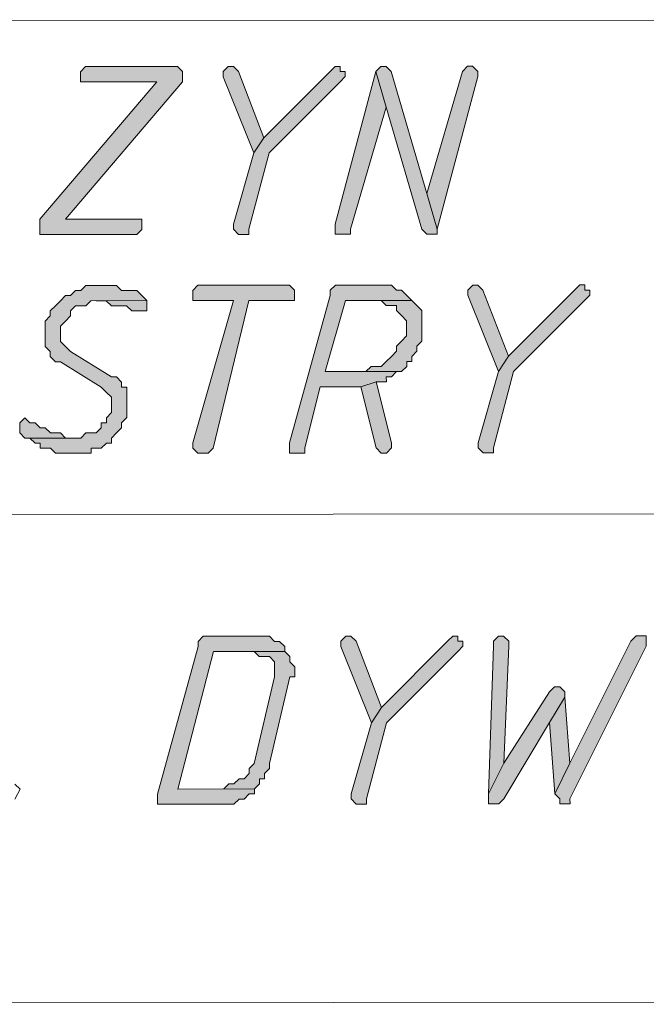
# Model space of a CAD drawing. Header units: inches. Extents: x -5850 to 5646, y 8947 to 13007.
# Tile 397 of 548: x -1191 to -1139, y 10324 to 10406. Entities that reach past the tile are written whole.
import ezdxf

# ---------------------------------------------------------------- set-up
doc = ezdxf.new("R2010")
doc.units = ezdxf.units.IN
doc.header["$MEASUREMENT"] = 0
for name, color, linetype in [('at_Entity', 7, 'Continuous'), ('at_Rect', 7, 'Continuous'), ('at_Solid', 7, 'Continuous')]:
    doc.layers.add(name, color=color, linetype=linetype)

msp = doc.modelspace()

# ---------------------------------------------------------------- hatches: boundary and pattern name
at = {"layer": 'at_Solid', "lineweight": 20}
for points in [[(-1177.916, 10401.913), (-1185.099, 10401.907), (-1185.522, 10401.483), (-1185.521, 10400.635), (-1179.181, 10400.641), (-1188.891, 10389.228), (-1188.889, 10387.962), (-1180.865, 10387.97), (-1180.441, 10388.394), (-1180.442, 10389.236), (-1186.777, 10389.23), (-1177.073, 10400.643), (-1177.074, 10401.49), (-1177.492, 10401.914)], [(-1173.271, 10401.917), (-1173.695, 10401.493), (-1173.694, 10401.069), (-1171.151, 10394.737), (-1170.31, 10396.003), (-1172.423, 10401.494), (-1172.847, 10401.918)], [(-1164.399, 10401.925), (-1164.822, 10401.501), (-1170.31, 10396.003), (-1171.151, 10394.737), (-1172.836, 10388.824), (-1172.835, 10388.4), (-1172.411, 10387.977), (-1171.569, 10387.978), (-1171.569, 10388.402), (-1169.885, 10394.738), (-1163.98, 10400.654), (-1163.556, 10401.078), (-1163.557, 10401.502), (-1163.98, 10401.502), (-1163.981, 10401.926)], [(-1161.019, 10401.504), (-1164.387, 10388.832), (-1164.387, 10387.984), (-1163.121, 10387.985), (-1163.121, 10388.409), (-1160.175, 10398.55)], [(-1160.602, 10401.929), (-1161.019, 10401.504), (-1160.175, 10398.55), (-1157.205, 10388.414), (-1156.786, 10387.991), (-1155.938, 10387.992), (-1155.939, 10388.416), (-1156.789, 10391.37), (-1159.754, 10401.506), (-1160.178, 10401.929)], [(-1153.419, 10401.935), (-1153.843, 10401.511), (-1156.789, 10391.37), (-1155.939, 10388.416), (-1152.571, 10401.088), (-1152.571, 10401.512), (-1152.995, 10401.935)], [(-1183.817, 10383.746), (-1185.083, 10383.744), (-1185.506, 10383.32), (-1185.93, 10383.32), (-1186.348, 10382.896), (-1186.771, 10382.895), (-1187.195, 10382.471), (-1187.613, 10382.047), (-1188.036, 10381.628), (-1188.036, 10381.204), (-1188.459, 10380.78), (-1188.458, 10379.514), (-1188.457, 10378.672), (-1188.033, 10378.249), (-1188.033, 10377.825), (-1187.609, 10377.402), (-1187.19, 10377.402), (-1183.809, 10375.297), (-1183.385, 10374.874), (-1182.961, 10374.45), (-1182.96, 10373.185), (-1183.383, 10372.76), (-1183.383, 10372.337), (-1183.806, 10372.336), (-1183.806, 10371.912), (-1184.224, 10371.494), (-1185.072, 10371.493), (-1185.495, 10371.069), (-1190.14, 10371.065), (-1189.716, 10371.065), (-1189.292, 10370.647), (-1188.874, 10370.648), (-1188.874, 10370.224), (-1188.026, 10370.225), (-1187.602, 10369.801), (-1184.646, 10369.804), (-1184.647, 10370.228), (-1183.805, 10370.228), (-1183.381, 10370.652), (-1182.957, 10370.653), (-1182.958, 10371.071), (-1182.534, 10371.495), (-1182.116, 10371.914), (-1182.117, 10372.338), (-1181.693, 10372.762), (-1181.696, 10375.299), (-1182.119, 10375.299), (-1182.12, 10375.717), (-1182.538, 10376.14), (-1182.962, 10376.14), (-1186.343, 10378.25), (-1186.768, 10378.674), (-1187.192, 10379.092), (-1187.193, 10380.363), (-1186.77, 10380.782), (-1186.346, 10381.206), (-1186.346, 10381.63), (-1185.929, 10382.048), (-1185.081, 10382.049), (-1184.658, 10382.473), (-1180.012, 10382.477), (-1180.437, 10382.901), (-1180.861, 10383.324), (-1182.127, 10383.323), (-1182.545, 10383.747), (-1183.393, 10383.746)], [(-1168.61, 10383.759), (-1175.792, 10383.753), (-1176.21, 10383.328), (-1176.209, 10382.481), (-1172.83, 10382.484), (-1176.199, 10370.659), (-1176.198, 10370.235), (-1175.78, 10369.812), (-1174.932, 10369.812), (-1174.509, 10370.237), (-1171.564, 10382.485), (-1167.761, 10382.488), (-1167.762, 10383.336), (-1168.186, 10383.759)], [(-1160.585, 10383.766), (-1164.383, 10383.763), (-1164.806, 10383.339), (-1164.806, 10382.915), (-1168.174, 10370.666), (-1168.174, 10369.818), (-1166.908, 10369.82), (-1166.908, 10370.243), (-1165.647, 10375.313), (-1162.262, 10375.316), (-1160.996, 10375.736), (-1160.154, 10375.737), (-1160.155, 10376.16), (-1159.731, 10376.161), (-1159.307, 10376.585), (-1158.889, 10376.585), (-1165.224, 10376.58), (-1163.54, 10382.492), (-1158.047, 10382.497), (-1158.471, 10382.921), (-1158.895, 10383.344), (-1159.314, 10383.344), (-1159.738, 10383.767), (-1160.161, 10383.767)], [(-1152.979, 10383.773), (-1153.403, 10383.349), (-1153.402, 10382.925), (-1150.859, 10376.593), (-1150.018, 10377.859), (-1152.137, 10383.35), (-1152.555, 10383.773)], [(-1144.107, 10383.781), (-1144.53, 10383.357), (-1150.018, 10377.859), (-1150.859, 10376.593), (-1152.544, 10370.68), (-1152.543, 10370.256), (-1152.125, 10369.833), (-1151.277, 10369.834), (-1151.277, 10370.257), (-1149.593, 10376.594), (-1143.688, 10382.51), (-1143.264, 10382.934), (-1143.265, 10383.358), (-1143.688, 10383.358), (-1143.689, 10383.781)], [(-1180.012, 10382.477), (-1184.234, 10382.474), (-1183.392, 10382.474), (-1182.968, 10382.051), (-1181.702, 10382.052), (-1181.278, 10381.634), (-1180.012, 10381.635), (-1180.012, 10382.054)], [(-1158.047, 10382.497), (-1160.584, 10382.495), (-1160.16, 10382.071), (-1159.312, 10382.072), (-1159.312, 10381.654), (-1158.893, 10381.23), (-1158.469, 10380.807), (-1158.468, 10379.541), (-1158.891, 10379.117), (-1159.309, 10378.698), (-1159.309, 10378.275), (-1159.732, 10377.85), (-1160.156, 10377.426), (-1160.579, 10377.002), (-1161.421, 10377.001), (-1161.845, 10376.583), (-1165.224, 10376.58), (-1158.889, 10376.585), (-1158.466, 10377.004), (-1158.466, 10377.428), (-1158.042, 10377.428), (-1158.043, 10377.852), (-1157.619, 10378.276), (-1157.62, 10378.7), (-1157.196, 10379.119), (-1157.197, 10380.39), (-1157.199, 10381.656), (-1157.623, 10382.074)], [(-1160.996, 10375.736), (-1162.262, 10375.316), (-1160.991, 10370.249), (-1160.573, 10369.825), (-1160.149, 10369.826), (-1159.726, 10370.25), (-1159.726, 10370.674)], [(-1190.142, 10372.754), (-1190.565, 10372.33), (-1190.564, 10371.488), (-1190.14, 10371.065), (-1185.919, 10371.068), (-1186.761, 10371.068), (-1187.185, 10371.491), (-1188.027, 10371.49), (-1188.451, 10371.908), (-1188.875, 10371.908), (-1189.294, 10372.331), (-1189.717, 10372.331)], [(-1170.697, 10354.609), (-1175.342, 10354.605), (-1175.766, 10354.181), (-1175.765, 10353.757), (-1179.128, 10341.508), (-1179.127, 10340.661), (-1172.793, 10340.666), (-1172.369, 10341.091), (-1171.951, 10341.091), (-1171.528, 10341.515), (-1171.104, 10341.515), (-1171.104, 10341.934), (-1177.439, 10341.928), (-1174.494, 10353.34), (-1168.583, 10353.345), (-1168.583, 10353.764), (-1169.007, 10354.187), (-1169.425, 10354.187), (-1169.85, 10354.61), (-1170.273, 10354.61)], [(-1163.515, 10354.616), (-1163.938, 10354.192), (-1163.938, 10353.768), (-1161.395, 10347.435), (-1160.554, 10348.702), (-1162.667, 10354.193), (-1163.091, 10354.616)], [(-1154.643, 10354.624), (-1155.066, 10354.199), (-1160.554, 10348.702), (-1161.395, 10347.435), (-1163.079, 10341.523), (-1163.079, 10341.099), (-1162.655, 10340.675), (-1161.813, 10340.676), (-1161.813, 10341.1), (-1160.129, 10347.436), (-1154.218, 10353.358), (-1153.8, 10353.777), (-1153.8, 10354.201), (-1154.219, 10354.2), (-1154.219, 10354.624)], [(-1150.84, 10354.627), (-1151.263, 10354.203), (-1151.263, 10353.779), (-1151.676, 10341.533), (-1150.412, 10344.066), (-1149.997, 10353.78), (-1149.997, 10354.204), (-1150.421, 10354.627)], [(-1139.012, 10354.638), (-1139.436, 10354.637), (-1139.859, 10354.213), (-1144.919, 10344.071), (-1146.183, 10341.538), (-1145.764, 10341.114), (-1145.764, 10340.69), (-1144.916, 10340.691), (-1144.917, 10341.115), (-1138.593, 10353.79), (-1138.594, 10354.638)], [(-1168.583, 10353.345), (-1171.114, 10353.343), (-1170.696, 10352.92), (-1169.848, 10352.92), (-1169.424, 10352.497), (-1169.423, 10351.655), (-1169.423, 10351.231), (-1171.106, 10344.047), (-1171.529, 10343.623), (-1171.529, 10343.205), (-1171.952, 10342.781), (-1172.371, 10342.78), (-1172.794, 10342.356), (-1173.218, 10342.356), (-1173.641, 10341.931), (-1177.439, 10341.928), (-1171.104, 10341.934), (-1170.686, 10342.358), (-1170.687, 10342.782), (-1170.263, 10342.782), (-1170.263, 10343.206), (-1169.84, 10343.624), (-1169.84, 10344.048), (-1168.157, 10351.232), (-1167.733, 10351.233), (-1167.733, 10351.656), (-1167.734, 10352.075), (-1168.158, 10352.498), (-1168.158, 10352.922)], [(-1146.191, 10350.41), (-1146.614, 10349.986), (-1150.412, 10344.066), (-1151.676, 10341.533), (-1151.675, 10341.109), (-1151.675, 10340.685), (-1150.827, 10340.686), (-1150.409, 10341.11), (-1146.612, 10347.448), (-1145.348, 10349.563), (-1145.348, 10349.987), (-1145.772, 10350.41)], [(-1145.348, 10349.563), (-1146.612, 10347.448), (-1146.183, 10341.538), (-1144.919, 10344.071)]]:
    msp.add_hatch(color=7, dxfattribs=at).paths.add_polyline_path(points)

# ---------------------------------------------------------------- linework, layer by layer
at = {"layer": 'at_Entity', "color": 7, "lineweight": 20}
for p, q in [((-1185.099, 10401.907), (-1185.522, 10401.483)), ((-1185.522, 10401.483), (-1185.521, 10400.635)), ((-1177.916, 10401.913), (-1185.099, 10401.907)), ((-1177.492, 10401.914), (-1177.916, 10401.913)), ((-1177.074, 10401.49), (-1177.492, 10401.914)), ((-1177.073, 10400.643), (-1177.074, 10401.49)), ((-1177.074, 10401.49), (-1177.074, 10401.49)), ((-1173.271, 10401.917), (-1173.695, 10401.493)), ((-1173.695, 10401.493), (-1173.694, 10401.069)), ((-1172.847, 10401.918), (-1173.271, 10401.917)), ((-1173.271, 10401.917), (-1173.271, 10401.917)), ((-1172.423, 10401.494), (-1172.847, 10401.918)), ((-1170.31, 10396.003), (-1172.423, 10401.494)), ((-1172.423, 10401.494), (-1172.423, 10401.494)), ((-1164.822, 10401.501), (-1170.31, 10396.003)), ((-1164.399, 10401.925), (-1164.822, 10401.501)), ((-1163.981, 10401.926), (-1164.399, 10401.925)), ((-1164.399, 10401.925), (-1164.399, 10401.925)), ((-1161.019, 10401.504), (-1164.387, 10388.832)), ((-1163.98, 10401.502), (-1163.981, 10401.926)), ((-1163.557, 10401.502), (-1163.98, 10401.502)), ((-1163.556, 10401.078), (-1163.557, 10401.502)), ((-1160.602, 10401.929), (-1161.019, 10401.504)), ((-1160.175, 10398.55), (-1161.019, 10401.504)), ((-1161.019, 10401.504), (-1161.019, 10401.504)), ((-1161.019, 10401.504), (-1160.175, 10398.55)), ((-1160.602, 10401.929), (-1160.602, 10401.929)), ((-1160.178, 10401.929), (-1160.602, 10401.929)), ((-1159.754, 10401.506), (-1160.178, 10401.929)), ((-1156.789, 10391.37), (-1159.754, 10401.506)), ((-1159.754, 10401.506), (-1159.754, 10401.506)), ((-1153.843, 10401.511), (-1156.789, 10391.37)), ((-1153.419, 10401.935), (-1153.843, 10401.511)), ((-1153.843, 10401.511), (-1153.843, 10401.511)), ((-1153.419, 10401.935), (-1153.419, 10401.935)), ((-1152.995, 10401.935), (-1153.419, 10401.935)), ((-1152.571, 10401.512), (-1152.995, 10401.935)), ((-1152.571, 10401.088), (-1152.571, 10401.512)), ((-1179.181, 10400.641), (-1188.891, 10389.228)), ((-1186.777, 10389.23), (-1177.073, 10400.643)), ((-1185.521, 10400.635), (-1179.181, 10400.641)), ((-1173.694, 10401.069), (-1173.694, 10401.069)), ((-1173.694, 10401.069), (-1171.151, 10394.737)), ((-1169.885, 10394.738), (-1163.98, 10400.654)), ((-1163.98, 10400.654), (-1163.556, 10401.078)), ((-1163.98, 10400.654), (-1163.98, 10400.654)), ((-1155.939, 10388.416), (-1152.571, 10401.088)), ((-1163.121, 10388.409), (-1160.175, 10398.55)), ((-1160.175, 10398.55), (-1157.205, 10388.414)), ((-1170.31, 10396.003), (-1171.151, 10394.737)), ((-1171.151, 10394.737), (-1170.31, 10396.003)), ((-1171.151, 10394.737), (-1172.836, 10388.824)), ((-1171.569, 10388.402), (-1169.885, 10394.738)), ((-1156.789, 10391.37), (-1155.939, 10388.416)), ((-1155.939, 10388.416), (-1156.789, 10391.37)), ((-1188.891, 10389.228), (-1188.889, 10387.962)), ((-1180.442, 10389.236), (-1186.777, 10389.23)), ((-1180.441, 10388.394), (-1180.442, 10389.236)), ((-1180.865, 10387.97), (-1180.441, 10388.394)), ((-1172.836, 10388.824), (-1172.835, 10388.4)), ((-1172.835, 10388.4), (-1172.411, 10387.977)), ((-1171.569, 10387.978), (-1171.569, 10388.402)), ((-1164.387, 10388.832), (-1164.387, 10387.984)), ((-1163.121, 10387.985), (-1163.121, 10388.409)), ((-1157.205, 10388.414), (-1157.205, 10388.414)), ((-1157.205, 10388.414), (-1156.786, 10387.991)), ((-1155.938, 10387.992), (-1155.939, 10388.416)), ((-1188.889, 10387.962), (-1180.865, 10387.97)), ((-1172.411, 10387.977), (-1171.569, 10387.978)), ((-1164.387, 10387.984), (-1163.121, 10387.985)), ((-1156.786, 10387.991), (-1155.938, 10387.992)), ((-1185.93, 10383.32), (-1186.348, 10382.896)), ((-1185.506, 10383.32), (-1185.93, 10383.32)), ((-1185.083, 10383.744), (-1185.506, 10383.32)), ((-1183.817, 10383.746), (-1185.083, 10383.744)), ((-1183.393, 10383.746), (-1183.817, 10383.746)), ((-1182.545, 10383.747), (-1183.393, 10383.746)), ((-1182.127, 10383.323), (-1182.545, 10383.747)), ((-1180.861, 10383.324), (-1182.127, 10383.323)), ((-1180.437, 10382.901), (-1180.861, 10383.324)), ((-1175.792, 10383.753), (-1176.21, 10383.328)), ((-1176.21, 10383.328), (-1176.209, 10382.481)), ((-1168.61, 10383.759), (-1175.792, 10383.753)), ((-1168.186, 10383.759), (-1168.61, 10383.759)), ((-1167.762, 10383.336), (-1168.186, 10383.759)), ((-1167.761, 10382.488), (-1167.762, 10383.336)), ((-1164.383, 10383.763), (-1164.806, 10383.339)), ((-1164.806, 10383.339), (-1164.806, 10382.915)), ((-1160.585, 10383.766), (-1164.383, 10383.763)), ((-1160.161, 10383.767), (-1160.585, 10383.766)), ((-1159.738, 10383.767), (-1160.161, 10383.767)), ((-1159.314, 10383.344), (-1159.738, 10383.767)), ((-1158.895, 10383.344), (-1159.314, 10383.344)), ((-1158.471, 10382.921), (-1158.895, 10383.344)), ((-1152.979, 10383.773), (-1153.403, 10383.349)), ((-1153.403, 10383.349), (-1153.402, 10382.925)), ((-1152.979, 10383.773), (-1152.979, 10383.773)), ((-1152.555, 10383.773), (-1152.979, 10383.773)), ((-1152.137, 10383.35), (-1152.555, 10383.773)), ((-1150.018, 10377.859), (-1152.137, 10383.35)), ((-1152.137, 10383.35), (-1152.137, 10383.35)), ((-1144.53, 10383.357), (-1150.018, 10377.859)), ((-1144.107, 10383.781), (-1144.53, 10383.357)), ((-1144.107, 10383.781), (-1144.107, 10383.781)), ((-1143.689, 10383.781), (-1144.107, 10383.781)), ((-1143.688, 10383.358), (-1143.689, 10383.781)), ((-1143.265, 10383.358), (-1143.688, 10383.358)), ((-1143.264, 10382.934), (-1143.265, 10383.358)), ((-1187.195, 10382.471), (-1187.613, 10382.047)), ((-1186.771, 10382.895), (-1187.195, 10382.471)), ((-1187.195, 10382.471), (-1187.195, 10382.471)), ((-1186.348, 10382.896), (-1186.771, 10382.895)), ((-1185.081, 10382.049), (-1184.658, 10382.473)), ((-1184.658, 10382.473), (-1180.012, 10382.477)), ((-1180.012, 10382.477), (-1184.234, 10382.474)), ((-1184.234, 10382.474), (-1183.392, 10382.474)), ((-1183.392, 10382.474), (-1182.968, 10382.051)), ((-1180.012, 10382.477), (-1180.437, 10382.901)), ((-1180.437, 10382.901), (-1180.437, 10382.901)), ((-1180.012, 10382.054), (-1180.012, 10382.477)), ((-1176.209, 10382.481), (-1172.83, 10382.484)), ((-1172.83, 10382.484), (-1176.199, 10370.659)), ((-1174.509, 10370.237), (-1171.564, 10382.485)), ((-1171.564, 10382.485), (-1167.761, 10382.488)), ((-1164.806, 10382.915), (-1168.174, 10370.666)), ((-1165.224, 10376.58), (-1163.54, 10382.492)), ((-1163.54, 10382.492), (-1158.047, 10382.497)), ((-1158.047, 10382.497), (-1160.584, 10382.495)), ((-1160.584, 10382.495), (-1160.16, 10382.071)), ((-1158.047, 10382.497), (-1158.471, 10382.921)), ((-1158.471, 10382.921), (-1158.471, 10382.921)), ((-1157.623, 10382.074), (-1158.047, 10382.497)), ((-1153.402, 10382.925), (-1153.402, 10382.925)), ((-1153.402, 10382.925), (-1150.859, 10376.593)), ((-1149.593, 10376.594), (-1143.688, 10382.51)), ((-1143.688, 10382.51), (-1143.264, 10382.934)), ((-1143.688, 10382.51), (-1143.688, 10382.51)), ((-1187.613, 10382.047), (-1188.036, 10381.628)), ((-1188.036, 10381.628), (-1188.036, 10381.204)), ((-1187.613, 10382.047), (-1187.613, 10382.047)), ((-1186.346, 10381.63), (-1185.929, 10382.048)), ((-1186.346, 10381.206), (-1186.346, 10381.63)), ((-1185.929, 10382.048), (-1185.081, 10382.049)), ((-1182.968, 10382.051), (-1181.702, 10382.052)), ((-1181.702, 10382.052), (-1181.278, 10381.634)), ((-1181.278, 10381.634), (-1180.012, 10381.635)), ((-1180.012, 10381.635), (-1180.012, 10382.054)), ((-1160.16, 10382.071), (-1159.312, 10382.072)), ((-1159.312, 10382.072), (-1159.312, 10381.654)), ((-1159.312, 10381.654), (-1158.893, 10381.23)), ((-1157.199, 10381.656), (-1157.623, 10382.074)), ((-1157.623, 10382.074), (-1157.623, 10382.074)), ((-1157.197, 10380.39), (-1157.199, 10381.656)), ((-1188.036, 10381.204), (-1188.459, 10380.78)), ((-1188.459, 10380.78), (-1188.458, 10379.514)), ((-1187.193, 10380.363), (-1186.77, 10380.782)), ((-1186.77, 10380.782), (-1186.346, 10381.206)), ((-1186.77, 10380.782), (-1186.77, 10380.782)), ((-1158.893, 10381.23), (-1158.893, 10381.23)), ((-1158.893, 10381.23), (-1158.469, 10380.807)), ((-1158.469, 10380.807), (-1158.468, 10379.541)), ((-1187.192, 10379.092), (-1187.193, 10380.363)), ((-1157.196, 10379.119), (-1157.197, 10380.39)), ((-1188.458, 10379.514), (-1188.457, 10378.672)), ((-1158.468, 10379.541), (-1158.891, 10379.117)), ((-1188.457, 10378.672), (-1188.033, 10378.249)), ((-1186.768, 10378.674), (-1187.192, 10379.092)), ((-1186.343, 10378.25), (-1186.768, 10378.674)), ((-1186.768, 10378.674), (-1186.768, 10378.674)), ((-1158.891, 10379.117), (-1159.309, 10378.698)), ((-1159.309, 10378.698), (-1159.309, 10378.275)), ((-1158.891, 10379.117), (-1158.891, 10379.117)), ((-1157.62, 10378.7), (-1157.196, 10379.119)), ((-1157.619, 10378.276), (-1157.62, 10378.7)), ((-1188.033, 10378.249), (-1188.033, 10377.825)), ((-1188.033, 10377.825), (-1187.609, 10377.402)), ((-1182.962, 10376.14), (-1186.343, 10378.25)), ((-1159.732, 10377.85), (-1160.156, 10377.426)), ((-1159.309, 10378.275), (-1159.732, 10377.85)), ((-1158.043, 10377.852), (-1157.619, 10378.276)), ((-1158.042, 10377.428), (-1158.043, 10377.852)), ((-1150.018, 10377.859), (-1150.859, 10376.593)), ((-1150.859, 10376.593), (-1150.018, 10377.859)), ((-1187.609, 10377.402), (-1187.19, 10377.402)), ((-1187.19, 10377.402), (-1183.809, 10375.297)), ((-1161.421, 10377.001), (-1161.845, 10376.583)), ((-1160.579, 10377.002), (-1161.421, 10377.001)), ((-1160.156, 10377.426), (-1160.579, 10377.002)), ((-1160.156, 10377.426), (-1160.156, 10377.426)), ((-1158.889, 10376.585), (-1158.466, 10377.004)), ((-1158.466, 10377.004), (-1158.466, 10377.428)), ((-1158.466, 10377.428), (-1158.042, 10377.428)), ((-1182.538, 10376.14), (-1182.962, 10376.14)), ((-1182.12, 10375.717), (-1182.538, 10376.14)), ((-1165.224, 10376.58), (-1158.889, 10376.585)), ((-1158.889, 10376.585), (-1165.224, 10376.58)), ((-1161.845, 10376.583), (-1165.224, 10376.58)), ((-1160.155, 10376.16), (-1159.731, 10376.161)), ((-1160.154, 10375.737), (-1160.155, 10376.16)), ((-1159.731, 10376.161), (-1159.307, 10376.585)), ((-1159.307, 10376.585), (-1158.889, 10376.585)), ((-1150.859, 10376.593), (-1152.544, 10370.68)), ((-1151.277, 10370.257), (-1149.593, 10376.594)), ((-1183.809, 10375.297), (-1183.385, 10374.874)), ((-1182.119, 10375.299), (-1182.12, 10375.717)), ((-1181.696, 10375.299), (-1182.119, 10375.299)), ((-1181.693, 10372.762), (-1181.696, 10375.299)), ((-1166.908, 10370.243), (-1165.647, 10375.313)), ((-1165.647, 10375.313), (-1162.262, 10375.316)), ((-1160.996, 10375.736), (-1162.262, 10375.316)), ((-1162.262, 10375.316), (-1160.996, 10375.736)), ((-1162.262, 10375.316), (-1160.991, 10370.249)), ((-1160.996, 10375.736), (-1160.154, 10375.737)), ((-1159.726, 10370.674), (-1160.996, 10375.736)), ((-1183.385, 10374.874), (-1183.385, 10374.874)), ((-1183.385, 10374.874), (-1182.961, 10374.45)), ((-1182.961, 10374.45), (-1182.96, 10373.185)), ((-1190.142, 10372.754), (-1190.565, 10372.33)), ((-1190.142, 10372.754), (-1190.142, 10372.754)), ((-1189.717, 10372.331), (-1190.142, 10372.754)), ((-1182.96, 10373.185), (-1183.383, 10372.76)), ((-1183.383, 10372.76), (-1183.383, 10372.337)), ((-1182.117, 10372.338), (-1181.693, 10372.762)), ((-1190.565, 10372.33), (-1190.564, 10371.488)), ((-1189.294, 10372.331), (-1189.717, 10372.331)), ((-1188.875, 10371.908), (-1189.294, 10372.331)), ((-1188.451, 10371.908), (-1188.875, 10371.908)), ((-1188.027, 10371.49), (-1188.451, 10371.908)), ((-1183.806, 10371.912), (-1184.224, 10371.494)), ((-1183.383, 10372.337), (-1183.806, 10372.336)), ((-1183.806, 10372.336), (-1183.806, 10371.912)), ((-1182.534, 10371.495), (-1182.116, 10371.914)), ((-1182.116, 10371.914), (-1182.117, 10372.338)), ((-1190.564, 10371.488), (-1190.564, 10371.488)), ((-1190.564, 10371.488), (-1190.14, 10371.065)), ((-1185.495, 10371.069), (-1190.14, 10371.065)), ((-1190.14, 10371.065), (-1185.919, 10371.068)), ((-1190.14, 10371.065), (-1189.716, 10371.065)), ((-1189.716, 10371.065), (-1189.292, 10370.647)), ((-1187.185, 10371.491), (-1188.027, 10371.49)), ((-1186.761, 10371.068), (-1187.185, 10371.491)), ((-1185.919, 10371.068), (-1186.761, 10371.068)), ((-1185.072, 10371.493), (-1185.495, 10371.069)), ((-1184.224, 10371.494), (-1185.072, 10371.493)), ((-1182.958, 10371.071), (-1182.534, 10371.495)), ((-1182.957, 10370.653), (-1182.958, 10371.071)), ((-1182.534, 10371.495), (-1182.534, 10371.495)), ((-1189.292, 10370.647), (-1188.874, 10370.648)), ((-1188.874, 10370.648), (-1188.874, 10370.224)), ((-1188.874, 10370.224), (-1188.026, 10370.225)), ((-1188.026, 10370.225), (-1187.602, 10369.801)), ((-1184.646, 10369.804), (-1184.647, 10370.228)), ((-1184.647, 10370.228), (-1183.805, 10370.228)), ((-1183.805, 10370.228), (-1183.381, 10370.652)), ((-1183.381, 10370.652), (-1182.957, 10370.653)), ((-1176.199, 10370.659), (-1176.198, 10370.235)), ((-1176.198, 10370.235), (-1175.78, 10369.812)), ((-1174.932, 10369.812), (-1174.509, 10370.237)), ((-1168.174, 10370.666), (-1168.174, 10369.818)), ((-1166.908, 10369.82), (-1166.908, 10370.243)), ((-1160.991, 10370.249), (-1160.991, 10370.249)), ((-1160.991, 10370.249), (-1160.573, 10369.825)), ((-1160.149, 10369.826), (-1159.726, 10370.25)), ((-1159.726, 10370.25), (-1159.726, 10370.674)), ((-1159.726, 10370.674), (-1159.726, 10370.674)), ((-1152.544, 10370.68), (-1152.543, 10370.256)), ((-1152.543, 10370.256), (-1152.125, 10369.833)), ((-1151.277, 10369.834), (-1151.277, 10370.257)), ((-1187.602, 10369.801), (-1184.646, 10369.804)), ((-1175.78, 10369.812), (-1174.932, 10369.812)), ((-1168.174, 10369.818), (-1166.908, 10369.82)), ((-1160.573, 10369.825), (-1160.149, 10369.826)), ((-1152.125, 10369.833), (-1151.277, 10369.834)), ((-1536.926, 10364.42), (-1074.82, 10364.833)), ((-1175.342, 10354.605), (-1175.766, 10354.181)), ((-1170.697, 10354.609), (-1175.342, 10354.605)), ((-1170.273, 10354.61), (-1170.697, 10354.609)), ((-1169.85, 10354.61), (-1170.273, 10354.61)), ((-1169.425, 10354.187), (-1169.85, 10354.61)), ((-1163.515, 10354.616), (-1163.938, 10354.192)), ((-1163.515, 10354.616), (-1163.515, 10354.616)), ((-1163.091, 10354.616), (-1163.515, 10354.616)), ((-1162.667, 10354.193), (-1163.091, 10354.616)), ((-1154.643, 10354.624), (-1155.066, 10354.199)), ((-1154.643, 10354.624), (-1154.643, 10354.624)), ((-1154.219, 10354.624), (-1154.643, 10354.624)), ((-1154.219, 10354.2), (-1154.219, 10354.624)), ((-1150.84, 10354.627), (-1151.263, 10354.203)), ((-1150.84, 10354.627), (-1150.84, 10354.627)), ((-1150.421, 10354.627), (-1150.84, 10354.627)), ((-1149.997, 10354.204), (-1150.421, 10354.627)), ((-1139.436, 10354.637), (-1139.859, 10354.213)), ((-1139.012, 10354.638), (-1139.436, 10354.637)), ((-1138.594, 10354.638), (-1139.012, 10354.638)), ((-1138.593, 10353.79), (-1138.594, 10354.638)), ((-1175.766, 10354.181), (-1175.765, 10353.757)), ((-1169.007, 10354.187), (-1169.425, 10354.187)), ((-1168.583, 10353.764), (-1169.007, 10354.187)), ((-1163.938, 10354.192), (-1163.938, 10353.768)), ((-1160.554, 10348.702), (-1162.667, 10354.193)), ((-1162.667, 10354.193), (-1162.667, 10354.193)), ((-1155.066, 10354.199), (-1160.554, 10348.702)), ((-1153.8, 10354.201), (-1154.219, 10354.2)), ((-1153.8, 10353.777), (-1153.8, 10354.201)), ((-1151.263, 10354.203), (-1151.263, 10353.779)), ((-1149.997, 10353.78), (-1149.997, 10354.204)), ((-1139.859, 10354.213), (-1144.919, 10344.071)), ((-1144.917, 10341.115), (-1138.593, 10353.79)), ((-1175.765, 10353.757), (-1179.128, 10341.508)), ((-1177.439, 10341.928), (-1174.494, 10353.34)), ((-1174.494, 10353.34), (-1168.583, 10353.345)), ((-1168.583, 10353.345), (-1171.114, 10353.343)), ((-1171.114, 10353.343), (-1170.696, 10352.92)), ((-1168.583, 10353.345), (-1168.583, 10353.764)), ((-1168.583, 10353.764), (-1168.583, 10353.764)), ((-1168.158, 10352.922), (-1168.583, 10353.345)), ((-1163.938, 10353.768), (-1163.938, 10353.768)), ((-1163.938, 10353.768), (-1161.395, 10347.435)), ((-1160.129, 10347.436), (-1154.218, 10353.358)), ((-1154.218, 10353.358), (-1153.8, 10353.777)), ((-1154.218, 10353.358), (-1154.218, 10353.358)), ((-1151.263, 10353.779), (-1151.676, 10341.533)), ((-1150.412, 10344.066), (-1149.997, 10353.78)), ((-1170.696, 10352.92), (-1169.848, 10352.92)), ((-1169.848, 10352.92), (-1169.424, 10352.497)), ((-1169.424, 10352.497), (-1169.423, 10351.655)), ((-1168.158, 10352.498), (-1168.158, 10352.922)), ((-1167.734, 10352.075), (-1168.158, 10352.498)), ((-1169.423, 10351.655), (-1169.423, 10351.231)), ((-1167.733, 10351.656), (-1167.734, 10352.075)), ((-1167.733, 10351.233), (-1167.733, 10351.656)), ((-1169.423, 10351.231), (-1171.106, 10344.047)), ((-1169.84, 10344.048), (-1168.157, 10351.232)), ((-1168.157, 10351.232), (-1167.733, 10351.233)), ((-1146.614, 10349.986), (-1150.412, 10344.066)), ((-1146.191, 10350.41), (-1146.614, 10349.986)), ((-1146.191, 10350.41), (-1146.191, 10350.41)), ((-1145.772, 10350.41), (-1146.191, 10350.41)), ((-1145.348, 10349.987), (-1145.772, 10350.41)), ((-1145.348, 10349.563), (-1145.348, 10349.987)), ((-1145.348, 10349.563), (-1146.612, 10347.448)), ((-1146.612, 10347.448), (-1145.348, 10349.563)), ((-1144.919, 10344.071), (-1145.348, 10349.563)), ((-1160.554, 10348.702), (-1161.395, 10347.435)), ((-1161.395, 10347.435), (-1160.554, 10348.702)), ((-1161.395, 10347.435), (-1163.079, 10341.523)), ((-1161.813, 10341.1), (-1160.129, 10347.436)), ((-1150.409, 10341.11), (-1146.612, 10347.448)), ((-1146.612, 10347.448), (-1146.183, 10341.538)), ((-1171.106, 10344.047), (-1171.529, 10343.623)), ((-1171.106, 10344.047), (-1171.106, 10344.047)), ((-1169.84, 10343.624), (-1169.84, 10344.048)), ((-1150.412, 10344.066), (-1151.676, 10341.533)), ((-1151.676, 10341.533), (-1150.412, 10344.066)), ((-1146.183, 10341.538), (-1144.919, 10344.071)), ((-1144.919, 10344.071), (-1146.183, 10341.538)), ((-1171.529, 10343.205), (-1171.952, 10342.781)), ((-1171.529, 10343.623), (-1171.529, 10343.205)), ((-1170.263, 10343.206), (-1169.84, 10343.624)), ((-1170.263, 10342.782), (-1170.263, 10343.206)), ((-1190.962, 10342.34), (-1190.538, 10341.916)), ((-1173.218, 10342.356), (-1173.641, 10341.931)), ((-1172.794, 10342.356), (-1173.218, 10342.356)), ((-1172.371, 10342.78), (-1172.794, 10342.356)), ((-1171.952, 10342.781), (-1172.371, 10342.78)), ((-1171.104, 10341.934), (-1170.686, 10342.358)), ((-1170.686, 10342.358), (-1170.687, 10342.782)), ((-1170.687, 10342.782), (-1170.263, 10342.782)), ((-1190.538, 10341.916), (-1190.961, 10341.074)), ((-1190.538, 10341.916), (-1190.538, 10341.916)), ((-1177.439, 10341.928), (-1171.104, 10341.934)), ((-1171.104, 10341.934), (-1177.439, 10341.928)), ((-1173.641, 10341.931), (-1177.439, 10341.928)), ((-1171.104, 10341.515), (-1171.104, 10341.934)), ((-1163.079, 10341.523), (-1163.079, 10341.099)), ((-1151.676, 10341.533), (-1151.675, 10341.109)), ((-1146.183, 10341.538), (-1145.764, 10341.114)), ((-1179.128, 10341.508), (-1179.127, 10340.661)), ((-1172.793, 10340.666), (-1172.369, 10341.091)), ((-1172.369, 10341.091), (-1171.951, 10341.091)), ((-1171.951, 10341.091), (-1171.528, 10341.515)), ((-1171.528, 10341.515), (-1171.104, 10341.515)), ((-1163.079, 10341.099), (-1162.655, 10340.675)), ((-1161.813, 10340.676), (-1161.813, 10341.1)), ((-1151.675, 10341.109), (-1151.675, 10340.685)), ((-1150.827, 10340.686), (-1150.409, 10341.11)), ((-1145.764, 10341.114), (-1145.764, 10340.69)), ((-1144.916, 10340.691), (-1144.917, 10341.115)), ((-1179.127, 10340.661), (-1172.793, 10340.666)), ((-1162.655, 10340.675), (-1161.813, 10340.676)), ((-1151.675, 10340.685), (-1150.827, 10340.686)), ((-1145.764, 10340.69), (-1144.916, 10340.691))]:
    msp.add_line(p, q, dxfattribs=at)
at = {"layer": 'at_Rect', "color": 7, "lineweight": 20}
for p, q in [((-1331.254, 10405.574), (-1074.856, 10405.803)), ((-1074.784, 10324.281), (-1331.181, 10324.052))]:
    msp.add_line(p, q, dxfattribs=at)

doc.saveas('drawing.dxf')
